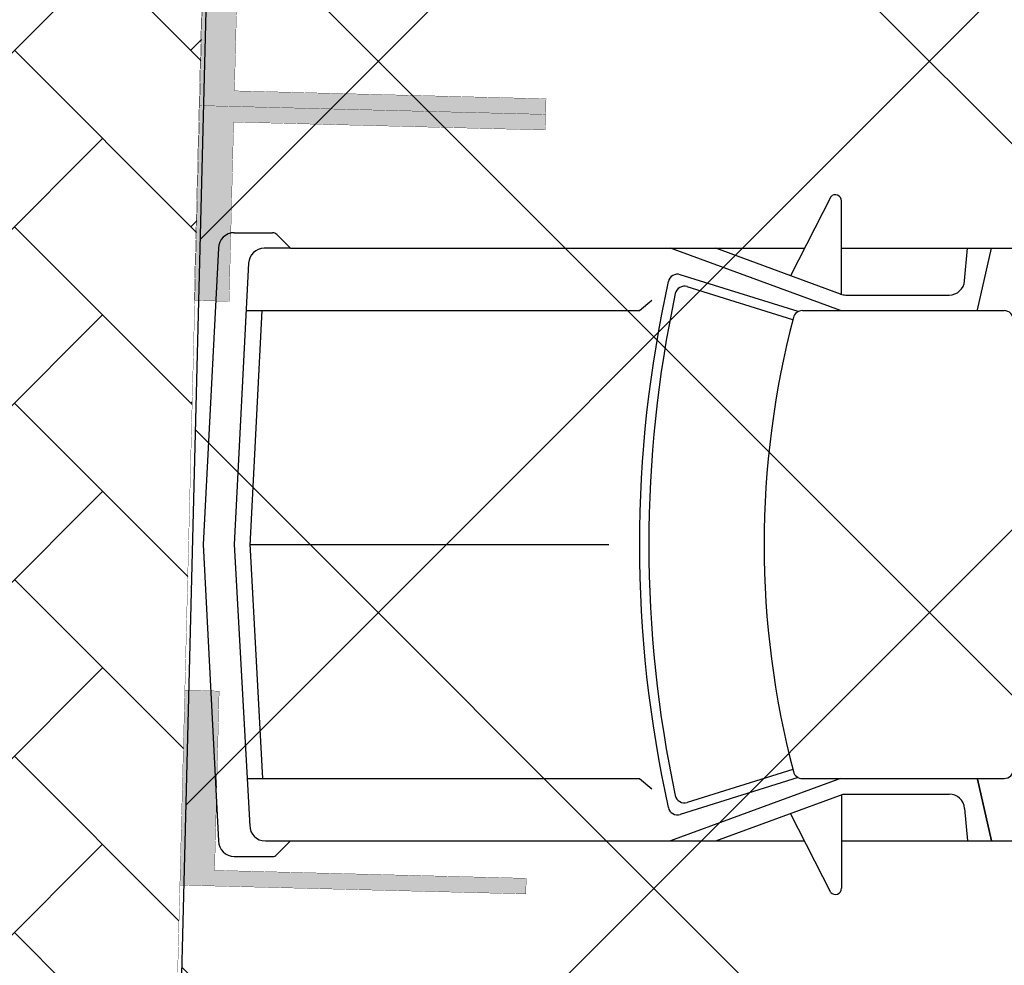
# Model space of a CAD drawing. Header units: millimetres. Extents: x 747415 to 1601423, y -236173 to 551995.
# Tile 496 of 549: x 1180603 to 1183761, y 201279 to 204311. Entities that reach past the tile are written whole.
import ezdxf

# ---------------------------------------------------------------- set-up
doc = ezdxf.new("R2010")
doc.units = ezdxf.units.MM
doc.header["$LTSCALE"] = 100
doc.header["$MEASUREMENT"] = 0
doc.linetypes.add('DASHED2', pattern=[9.525, 6.35, -3.175])
doc.layers.get('0').update_dxf_attribs({"linetype": 'CONTINUOUS', "lineweight": 0})
for name, color, linetype in [('T--A9041_VERHARDING_Parkeren', 9, 'CONTINUOUS'), ('T--L9041_VERHARDING_Wegen', 7, 'CONTINUOUS'), ('T--L9082_INRICHTING_SPECIFIEK_Auto', 8, 'CONTINUOUS')]:
    doc.layers.add(name, color=color, linetype=linetype)
for name, color, linetype, lineweight in [('T--A9041_VERHARDING_Wegen', 21, 'CONTINUOUS', 0), ('T--A9042_BEPLANTING', 90, 'CONTINUOUS', 0), ('T--L9067_BEHEERVOORZIENING_Belijning', 7, 'DASHED2', 0)]:
    doc.layers.add(name, color=color, linetype=linetype, lineweight=lineweight)
doc.layers.add('T--A9072_BELIJNING', color=7, linetype='CONTINUOUS', lineweight=0, true_color=0xffffff)

# ---------------------------------------------------------------- blocks, each defined once
blk = doc.blocks.new('auto92')
for points in [[(-2936.3, 1115.4), (-3064.9, 861.9)], [(-2901.7, 802.1), (-2901.7, 1101.7)], [(-4850, 1000), (-4727.1, 1000)], [(-4713, 994.1), (-4668.8, 950), (-4753.8, 950)], [(-4900, 950), (-4950, 0), (-4900, -950)], [(-4668.8, 950), (-3020.2, 950)], [(-2905.1, 750), (-3450, 950)], [(-2904.5, 803.1), (-3304.9, 950)], [(-2901.7, 950), (-2249.4, 950)], [(-2506.7, 845.7), (-2497.8, 950)], [(-2465.6, 752.3), (-2420.5, 950)], [(-4803.7, 902.6), (-4850, 0), (-4800.2, -902.7)], [(-3040.2, 746.9), (-3419, 865.3)], [(-3057.7, 721), (-3396.7, 826.9)], [(-2887.3, 800), (-2556.5, 800)], [(-4811.5, 750), (-3550, 750), (-3510, 783.6)], [(-4761.4, 750), (-4800.1, -2.6)], [(-3027, 750), (-2380, 750)], [(-4800.1, 2.8), (-4758.6, -750)], [(-4799.9, 0.1), (-3647.6, 0.1)], [(-3057.7, -721), (-3396.7, -826.9)], [(-4808.6, -750), (-3550, -750), (-3510, -783.6)], [(-2905.1, -750), (-3450, -950)], [(-3040.2, -746.9), (-3419, -865.3)], [(-3027, -750), (-2380, -750)], [(-3304.9, -950), (-2896.2, -800), (-2556.5, -800)], [(-2901.7, -802.1), (-2901.7, -1101.7)], [(-2506.7, -845.7), (-2497.8, -950)], [(-2936.3, -1115.4), (-3064.9, -861.9)], [(-4750, -950), (-4668.8, -950), (-4713, -994.1)], [(-4668.8, -950), (-3020.2, -950)], [(-2901.7, -950), (-2249.4, -950)], [(-4850, -1000), (-4727.1, -1000)]]:
    blk.add_lwpolyline(points)
blk.add_lwpolyline([(-2465.6, -752.3), (-2420.5, -950)], close=True)
for centre, radius, start, end in [((-2921.7, 1101.7), 20, 0, 136.7315), ((-4850, 950), 50, 90, 180), ((-4727.1, 980), 20, 45, 90), ((-4753.8, 900), 50, 90, 177.0625), ((-3427.9, 836.7), 30, 72.646, 167.4422), ((328.1, 0), 3878.1, 167.4422, 192.5578), ((-3405.6, 798.3), 30, 72.646, 167.9319), ((-2556.5, 850), 50, 270, 355.0929), ((328.1, 0), 3848.1, 167.9319, 192.0681), ((-2887.3, 850), 50, 249.8465, 270), ((-287.5, 0), 2862.5, 165.2743, 194.7257), ((-3027, 720), 30, 90, 165.2743), ((-2380, 720), 30, 0, 90), ((-2380, -720), 30, 270, 0), ((-3027, -720), 30, 194.7257, 270), ((-3405.6, -798.3), 30, 192.0681, 287.354), ((-2556.5, -850), 50, 4.9071, 90), ((-3427.9, -836.7), 30, 192.5578, 287.354), ((-4750, -900), 50, 180, 270), ((-4850, -950), 50, 180, 270), ((-4727.1, -980), 20, 270, 315), ((-2921.7, -1101.7), 20, 223.2685, 0)]:
    blk.add_arc(centre, radius, start, end)
blk = doc.blocks.new('9041_parkeerplaats_2500x5000_hoeklijn')
at = {"layer": 'T--A9072_BELIJNING', "linetype": 'Continuous'}
h = blk.add_hatch(color=256, dxfattribs=at)
h.paths.add_polyline_path([(-1200, -1390), (-1250, -1390), (-1250, -2500), (-625, -2500), (-625, -2390), (-1200, -2390)])
h.paths.add_polyline_path([(1250, -1390), (1200, -1390), (1200, -2390), (625, -2390), (625, -2500), (1250, -2500)])
at = {"layer": 'T--L9067_BEHEERVOORZIENING_Belijning', "const_width": 1}
for points in [[(-1200, -1390), (-1250, -1390), (-1250, -2500), (-625, -2500), (-625, -2390), (-1200, -2390)], [(1250, -1390), (1200, -1390), (1200, -2390), (625, -2390), (625, -2500), (1250, -2500)]]:
    blk.add_lwpolyline(points, close=True, dxfattribs=at)
blk = doc.blocks.new('*U275')
at = {"layer": 'T--L9067_BEHEERVOORZIENING_Belijning'}
blk.add_blockref('9041_parkeerplaats_2500x5000_hoeklijn', (0, 1945, -0.5), dxfattribs=at)
blk = doc.blocks.new('*U276')
at = {"layer": 'T--L9067_BEHEERVOORZIENING_Belijning', "color": 0, "linetype": 'ByBlock', "lineweight": -2, "transparency": 16777216}
for p in [(37500, 0), (40000, 0)]:
    blk.add_blockref('*U275', p, dxfattribs=at)

msp = doc.modelspace()

# ---------------------------------------------------------------- hatches: boundary and pattern name
at = {"layer": 'T--A9041_VERHARDING_Parkeren', "linetype": 'Continuous'}
h = msp.add_hatch(dxfattribs=at)
h.set_pattern_fill('ANSI37', color=256, scale=10000, style=0)
h.paths.add_polyline_path([(1192236.404, 243789.96), (1191112.448, 243797.004), (1182198.704, 244024.028), (1181066.314, 199036.768), (1180989.762, 196113.424), (1191108.973, 197824.173)])
at = {"layer": 'T--A9041_VERHARDING_Wegen', "linetype": 'Continuous'}
h = msp.add_hatch(dxfattribs=at)
h.set_pattern_fill('AR-HBONE', color=256, scale=100, style=0)
h.paths.add_polyline_path([(1177408.673, 242822), (1177408.673, 195804.143), (1180986.977, 196447.526), (1182198.704, 244024.028)])
at = {"layer": 'T--A9042_BEPLANTING'}
h = msp.add_hatch(dxfattribs=at)
h.set_pattern_fill('GRASS', color=256, scale=1500, style=0)
edge = h.paths.add_edge_path()
edge.add_line((1194589.183, 247525.193), (1194593.64, 247264.881))
edge.add_line((1194593.64, 247264.881), (1189597.042, 247120.843))
edge.add_line((1189597.042, 247120.843), (1179615.176, 246734.424))
edge.add_line((1179615.176, 246734.424), (1169673.169, 246260.926))
edge.add_line((1169673.169, 246260.926), (1159743.156, 245284.429))
edge.add_line((1159743.156, 245284.429), (1149794.302, 244232.037))
edge.add_line((1149794.302, 244232.037), (1139904.319, 243419.621))
edge.add_line((1139904.319, 243419.621), (1138613.747, 243325.021))
edge.add_line((1138613.747, 243325.021), (1135690.007, 243117.197))
edge.add_line((1135690.007, 243117.197), (1132771.926, 242932.503))
edge.add_line((1132771.926, 242932.503), (1129859.398, 242758.599))
edge.add_line((1129859.398, 242758.599), (1126616.556, 242566.575))
edge.add_line((1126616.556, 242566.575), (1123385.964, 242364.695))
edge.add_line((1123385.964, 242364.695), (1120184.728, 242139.833))
edge.add_line((1120184.728, 242139.833), (1117014.113, 241880.011))
edge.add_line((1117014.113, 241880.011), (1113876.289, 241570.228))
edge.add_line((1113876.289, 241570.228), (1110773.76, 241198.319))
edge.add_line((1110773.76, 241198.319), (1107692.214, 240764.72))
edge.add_line((1107692.214, 240764.72), (1104624.361, 240306.925))
edge.add_line((1104624.361, 240306.925), (1101572.465, 239835.828))
edge.add_line((1101572.465, 239835.828), (1100403.086, 239650.924))
edge.add_line((1100403.086, 239650.924), (1097780.987, 239217.99))
edge.add_line((1097780.987, 239217.99), (1095157.329, 238732.83))
edge.add_line((1095157.329, 238732.83), (1092526.922, 238274.052))
edge.add_line((1092526.922, 238274.052), (1089457.602, 237766.051))
edge.add_line((1089457.602, 237766.051), (1086388.73, 237224.846))
edge.add_line((1086388.73, 237224.846), (1083401.545, 236651.668))
edge.add_line((1083401.545, 236651.668), (1080469.385, 236024.459))
edge.add_line((1080469.385, 236024.459), (1077519.444, 235269.823))
edge.add_line((1077519.444, 235269.823), (1074567.867, 234454.498))
edge.add_line((1074567.867, 234454.498), (1071611.505, 233602.32))
edge.add_line((1071611.505, 233602.32), (1068661.406, 232725.291))
edge.add_line((1068661.406, 232725.291), (1065719.424, 231822.381))
edge.add_line((1065719.424, 231822.381), (1062684.54, 230856.109))
edge.add_line((1062684.54, 230856.109), (1059866.196, 229920.836))
edge.add_line((1059866.196, 229920.836), (1056845.381, 228880.035))
edge.add_line((1056845.381, 228880.035), (1054034.15, 227860.451))
edge.add_line((1054034.15, 227860.451), (1051908.682, 227043.859))
edge.add_line((1051908.682, 227043.859), (1051192.354, 226766.278))
edge.add_line((1051192.354, 226766.278), (1050671.69, 226564.519))
edge.add_line((1050671.69, 226564.519), (1049927.631, 226262.62))
edge.add_line((1049927.631, 226262.62), (1049070.32, 225903.54))
edge.add_line((1049070.32, 225903.54), (1048360.834, 225606.376))
edge.add_line((1048360.834, 225606.376), (1045574.185, 224396.868))
edge.add_line((1045574.185, 224396.868), (1042746.023, 223102.062))
edge.add_line((1042746.023, 223102.062), (1039916.204, 221736.561))
edge.add_line((1039916.204, 221736.561), (1037264.038, 220364.549))
edge.add_line((1037264.038, 220364.549), (1036639.036, 220037.907))
edge.add_line((1036639.036, 220037.907), (1035761.731, 219567.084))
edge.add_line((1035761.731, 219567.084), (1034455.173, 218860.02))
edge.add_line((1034455.173, 218860.02), (1031834.519, 217415.207))
edge.add_line((1031834.519, 217415.207), (1029063.532, 215837.52))
edge.add_line((1029063.532, 215837.52), (1026493.513, 214322.916))
edge.add_line((1026493.513, 214322.916), (1023661.374, 212596.81))
edge.add_line((1023661.374, 212596.81), (1021148.701, 211011.913))
edge.add_line((1021148.701, 211011.913), (1018664.489, 209394.723))
edge.add_line((1018664.489, 209394.723), (1016111.63, 207674.051))
edge.add_line((1016111.63, 207674.051), (1013541.964, 205866.676))
edge.add_line((1013541.964, 205866.676), (1011054.819, 204060.939))
edge.add_line((1011054.819, 204060.939), (1008551.61, 202180.933))
edge.add_line((1008551.61, 202180.933), (1006071.977, 200261.271))
edge.add_line((1006071.977, 200261.271), (1003623.026, 198305.877))
edge.add_line((1003623.026, 198305.877), (1001255.469, 196356.541))
edge.add_line((1001255.469, 196356.541), (998895.97, 194358.237))
edge.add_line((998895.97, 194358.237), (996592.894, 192340.973))
edge.add_line((996592.894, 192340.973), (994271.188, 190253.094))
edge.add_line((994271.188, 190253.094), (992089.799, 188232.713))
edge.add_line((992089.799, 188232.713), (989855.126, 186096.735))
edge.add_line((989855.126, 186096.735), (987565.682, 183840.779))
edge.add_line((987565.682, 183840.779), (985556.73, 181812.43))
edge.add_line((985556.73, 181812.43), (983340.235, 179499.914))
edge.add_line((983340.235, 179499.914), (981234.422, 177237.565))
edge.add_line((981234.422, 177237.565), (979162.94, 174943.215))
edge.add_line((979162.94, 174943.215), (977214.691, 172724.59))
edge.add_line((977214.691, 172724.59), (975036.892, 170165.071))
edge.add_line((975036.892, 170165.071), (973160.412, 167901.106))
edge.add_line((973160.412, 167901.106), (971300.145, 165540.186))
edge.add_line((971300.145, 165540.186), (970653.489, 164750.347))
edge.add_line((970653.489, 164750.347), (969323.906, 163031.694))
edge.add_line((969323.906, 163031.694), (967532.389, 160664.585))
edge.add_line((967532.389, 160664.585), (965620.33, 158124.446))
edge.add_line((965620.33, 158124.446), (963729.485, 155559.861))
edge.add_line((963729.485, 155559.861), (962160.024, 153368.205))
edge.add_line((962160.024, 153368.205), (960583.853, 151476.839))
edge.add_line((960583.853, 151476.839), (957868.106, 147829.141))
edge.add_line((957868.106, 147829.141), (955546.579, 144354.957))
edge.add_line((955546.579, 144354.957), (952781.766, 139999.101))
edge.add_line((952781.766, 139999.101), (950228.309, 135925.671))
edge.add_line((950228.309, 135925.671), (947689.507, 131669.07))
edge.add_line((947689.507, 131669.07), (945836.511, 128467.426))
edge.add_line((945836.511, 128467.426), (939785.242, 117718.876))
edge.add_line((939785.242, 117718.876), (930712.869, 102774.401))
edge.add_line((930712.869, 102774.401), (922173.53, 90199.799))
edge.add_arc((831492.457, 157259.067), 112782.989, 306.60619454, 323.5168236, ccw=False)
edge.add_line((898746.269, 66722.183), (906881.323, 58450.839))
edge.add_arc((1039056.702, -43733.649), 167068.849, 138.06483794, 142.29247104, ccw=False)
edge.add_line((914773.924, 67916.66), (924725.806, 83316.857))
edge.add_line((924725.806, 83316.857), (935036.865, 100427.915))
edge.add_line((935036.865, 100427.915), (938271.243, 105214.41))
edge.add_line((938271.243, 105214.41), (944567.151, 115601.153))
edge.add_line((944567.151, 115601.153), (949536.685, 124088.131))
edge.add_line((949536.685, 124088.131), (954824.472, 132626.587))
edge.add_line((954824.472, 132626.587), (959827.89, 140132.671))
edge.add_line((959827.89, 140132.671), (963059.812, 145135.12))
edge.add_line((963059.812, 145135.12), (965500.197, 148828.356))
edge.add_line((965500.197, 148828.356), (966613.361, 150562.786))
edge.add_line((966613.361, 150562.786), (968025.373, 152669.584))
edge.add_line((968025.373, 152669.584), (969925.147, 155201.552))
edge.add_line((969925.147, 155201.552), (971712.101, 157704.465))
edge.add_line((971712.101, 157704.465), (973307.285, 159791.446))
edge.add_line((973307.285, 159791.446), (974380.773, 161326.936))
edge.add_line((974380.773, 161326.936), (975513.5, 162711.848))
edge.add_line((975513.5, 162711.848), (977022.752, 164676.523))
edge.add_line((977022.752, 164676.523), (979125.989, 167160.936))
edge.add_line((979125.989, 167160.936), (980701.644, 168861.659))
edge.add_line((980701.644, 168861.659), (983077.997, 171627.505))
edge.add_line((983077.997, 171627.505), (985074.319, 173856.029))
edge.add_line((985074.319, 173856.029), (986909.132, 175828.505))
edge.add_line((986909.132, 175828.505), (989063.699, 178159.256))
edge.add_line((989063.699, 178159.256), (991154.428, 180245.145))
edge.add_line((991154.428, 180245.145), (993121.205, 182057.606))
edge.add_line((993121.205, 182057.606), (995324.494, 184142.051))
edge.add_line((995324.494, 184142.051), (997280.219, 186006.612))
edge.add_line((997280.219, 186006.612), (999623.744, 188200.448))
edge.add_line((999623.744, 188200.448), (1002349.065, 190608.065))
edge.add_line((1002349.065, 190608.065), (1004754.956, 192653.066))
edge.add_line((1004754.956, 192653.066), (1007294.928, 194741.918))
edge.add_line((1007294.928, 194741.918), (1008978.786, 196161.928))
edge.add_line((1008978.786, 196161.928), (1011076.047, 197755.95))
edge.add_line((1011076.047, 197755.95), (1013065.241, 199247.814))
edge.add_line((1013065.241, 199247.814), (1015821.037, 201346.882))
edge.add_line((1015821.037, 201346.882), (1017686.716, 202722.52))
edge.add_line((1017686.716, 202722.52), (1020957.031, 204817.97))
edge.add_line((1020957.031, 204817.97), (1023228.197, 206313.401))
edge.add_line((1023228.197, 206313.401), (1026470.58, 208376.744))
edge.add_line((1026470.58, 208376.744), (1028603.548, 209658.432))
edge.add_line((1028603.548, 209658.432), (1030968.801, 211111.637))
edge.add_line((1030968.801, 211111.637), (1032974.557, 212278.47))
edge.add_line((1032974.557, 212278.47), (1034989.373, 213415.47))
edge.add_line((1034989.373, 213415.47), (1036654.679, 214452.728))
edge.add_line((1036654.679, 214452.728), (1038246.03, 215241.653))
edge.add_line((1038246.03, 215241.653), (1039948.347, 216202.761))
edge.add_line((1039948.347, 216202.761), (1041825.775, 217172.039))
edge.add_line((1041825.775, 217172.039), (1043014.131, 217759.859))
edge.add_line((1043014.131, 217759.859), (1045164.207, 218821.145))
edge.add_line((1045164.207, 218821.145), (1047341.541, 219812.404))
edge.add_line((1047341.541, 219812.404), (1050071.07, 221013.985))
edge.add_line((1050071.07, 221013.985), (1051244.22, 221490.97))
edge.add_line((1051244.22, 221490.97), (1052347.556, 221956.97))
edge.add_line((1052347.556, 221956.97), (1053649.506, 222430.47))
edge.add_line((1053649.506, 222430.47), (1054533.126, 222784.97))
edge.add_line((1054533.126, 222784.97), (1056086.056, 223306.47))
edge.add_line((1056086.056, 223306.47), (1057869.317, 223968.97))
edge.add_line((1057869.317, 223968.97), (1060574.556, 224929.97))
edge.add_line((1060574.556, 224929.97), (1063483.693, 225922.97))
edge.add_line((1063483.693, 225922.97), (1065608.903, 226631.593))
edge.add_line((1065608.903, 226631.593), (1069173.064, 227676.47))
edge.add_line((1069173.064, 227676.47), (1072281.977, 228625.637))
edge.add_line((1072281.977, 228625.637), (1075375.394, 229611.47))
edge.add_line((1075375.394, 229611.47), (1077123.927, 230119.62))
edge.add_line((1077123.927, 230119.62), (1080375.394, 230986.97))
edge.add_line((1080375.394, 230986.97), (1082892.594, 231747.063))
edge.add_line((1082892.594, 231747.063), (1087287.423, 232727.295))
edge.add_line((1087287.423, 232727.295), (1089726.851, 233304.236))
edge.add_line((1089726.851, 233304.236), (1092683.446, 233905.227))
edge.add_line((1092683.446, 233905.227), (1095564.394, 234529.046))
edge.add_line((1095564.394, 234529.046), (1098820.303, 235134.124))
edge.add_line((1098820.303, 235134.124), (1101429.17, 235680.801))
edge.add_line((1101429.17, 235680.801), (1102775.394, 235932.97))
edge.add_line((1102775.394, 235932.97), (1105482.445, 236248.973))
edge.add_line((1105482.445, 236248.973), (1107758.807, 236612.397))
edge.add_line((1107758.807, 236612.397), (1110496.735, 236978.709))
edge.add_line((1110496.735, 236978.709), (1115376.091, 237663.748))
edge.add_line((1115376.091, 237663.748), (1120160.891, 238162.648))
edge.add_line((1120160.891, 238162.648), (1122883.614, 238303.454))
edge.add_line((1122883.614, 238303.454), (1125390.669, 238461.915))
edge.add_line((1125390.669, 238461.915), (1128123.405, 238391.97))
edge.add_line((1128123.405, 238391.97), (1132768.171, 238736.47))
edge.add_line((1132768.171, 238736.47), (1135790.587, 239107.966))
edge.add_line((1135790.587, 239107.966), (1138342.94, 239481.456))
edge.add_line((1138342.94, 239481.456), (1142060.43, 239524.47))
edge.add_line((1142060.43, 239524.47), (1147419.918, 239838.053))
edge.add_line((1147419.918, 239838.053), (1152508.673, 240937.759))
edge.add_line((1152508.673, 240937.759), (1161790.445, 241405.25))
edge.add_line((1161790.445, 241405.25), (1166293.104, 242414.317))
edge.add_line((1166293.104, 242414.317), (1170003.913, 243136.47))
edge.add_line((1170003.913, 243136.47), (1182817.631, 243902.97))
edge.add_line((1182817.631, 243902.97), (1191677.387, 244103.47))
edge.add_line((1191677.387, 244103.47), (1200992.076, 244164.47))
edge.add_line((1200992.076, 244164.47), (1212315.556, 244345.47))
edge.add_line((1212315.556, 244345.47), (1212435.36, 247419.97))
edge.add_line((1212435.36, 247419.97), (1205479.36, 247503.517))
edge.add_line((1205479.36, 247503.517), (1202606.248, 247460.622))
edge.add_line((1202606.248, 247460.622), (1194593.64, 247264.881))

# ---------------------------------------------------------------- linework, layer by layer
at = {"layer": 'T--A9041_VERHARDING_Parkeren', "linetype": 'Continuous'}
msp.add_lwpolyline([(1192236.404, 243789.96), (1191112.448, 243797.004), (1182198.704, 244024.028), (1181066.314, 199036.768), (1180989.762, 196113.424), (1191108.973, 197824.173)], close=True, dxfattribs=at)
at = {"layer": 'T--A9041_VERHARDING_Wegen', "linetype": 'Continuous', "const_width": 1}
msp.add_lwpolyline([(1177408.673, 242822), (1177408.673, 195804.143), (1180986.977, 196447.526), (1182198.704, 244024.028), (1177408.673, 242822)], close=True, dxfattribs=at)
at = {"layer": 'T--L9041_VERHARDING_Wegen', "const_width": 1}
msp.add_lwpolyline([(1181162.183, 203410.74), (1182163.946, 242659.338)], dxfattribs=at)

# ---------------------------------------------------------------- block references
at = {"layer": 'T--L9067_BEHEERVOORZIENING_Belijning', "rotation": 268.5410487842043}
msp.add_blockref('*U276', (1182721.659, 242758.793, 0.5), dxfattribs=at)
at = {"layer": 'T--L9082_INRICHTING_SPECIFIEK_Auto'}
msp.add_blockref('auto92', (1186140.701, 202628.059), dxfattribs=at)

doc.saveas('drawing.dxf')
